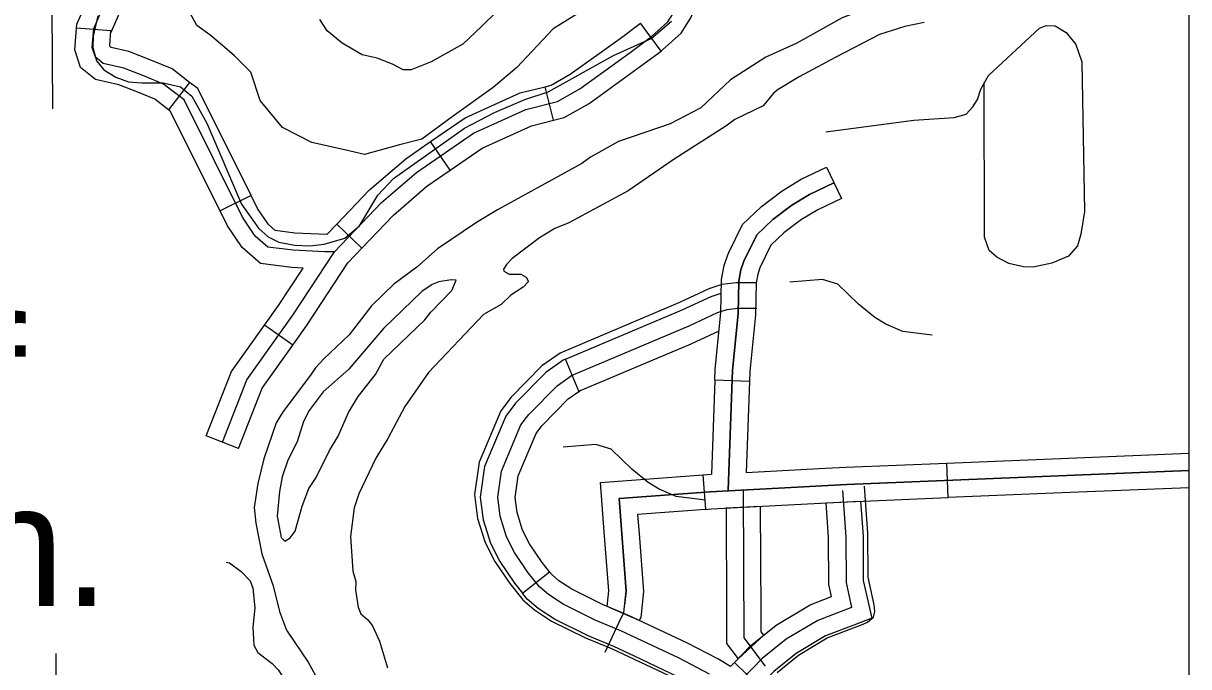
# Model space of a CAD drawing. Extents: x 1212896 to 1368412, y 378476 to 478763.
# Drawn here: x 1314266 to 1319317, y 418869 to 421658 of the extents above; entities that cross this region are included whole.
import ezdxf

# ---------------------------------------------------------------- set-up
doc = ezdxf.new("R2010")
doc.units = 0
for name, color, linetype in [('1', 7, 'Continuous'), ('Level 31', 7, 'Continuous'), ('Level 32', 7, 'Continuous'), ('Level 33', 7, 'Continuous'), ('Level 35', 7, 'Continuous'), ('Level 45', 7, 'Continuous'), ('Level 5', 7, 'Continuous'), ('Level 50', 7, 'Continuous'), ('Level 9', 7, 'Continuous')]:
    doc.layers.add(name, color=color, linetype=linetype)

msp = doc.modelspace()

# ---------------------------------------------------------------- linework, layer by layer
at = {"layer": '1'}
msp.add_lwpolyline([(1257400.3, 437504), (1319317.3, 437504), (1319317.3, 388319.3), (1257400.3, 388319.3)], close=True, dxfattribs=at)
at = {"layer": 'Level 31'}
for p, q in [((1317747.3, 421034.3), (1317811.9, 420899)), ((1316674.4, 420063.9), (1316615.9, 420202)), ((1316615.9, 420202), (1316615.9, 420202)), ((1317413.1, 420106), (1317263.2, 420111.3)), ((1318275.4, 419602.2), (1318269.3, 419752.1)), ((1318269.3, 419752.1), (1318269.3, 419752.1)), ((1317212, 419700.6), (1317223.3, 419551.1)), ((1317461.7, 419564.3), (1317311.8, 419556.3)), ((1317745.3, 419579.3), (1317895.2, 419586.6)), ((1316429.3, 419187.8), (1316546.8, 419281)), ((1316936, 419070.2), (1316796.5, 419130.9)), ((1317455.1, 418782.8), (1317348.2, 418888))]:
    msp.add_line(p, q, dxfattribs=at)
for points in [[(1317324.3, 420664.9), (1317383.8, 420786.3), (1317465.6, 420864.5), (1317554.7, 420932.1), (1317638.2, 420982.3), (1317747.3, 421034.3)], [(1317779.6, 420966.7), (1317673.8, 420916.2), (1317596.8, 420869.9), (1317514.3, 420807.3), (1317445.2, 420741.3), (1317389.1, 420626.7), (1317376.6, 420590), (1317367.7, 420540.5), (1317364.6, 420399), (1317339.8, 420154.3), (1317321.6, 419634.1)], [(1317811.9, 420899), (1317709.3, 420850), (1317638.9, 420807.7), (1317563.1, 420750.1), (1317506.7, 420696.3), (1317459, 420598.9)], [(1317263.2, 420111.3), (1317264.9, 420159.4), (1317289.6, 420403.6), (1317292.8, 420548.1), (1317303.8, 420608.9), (1317319.6, 420655.4), (1317324.3, 420664.9)], [(1317459, 420598.9), (1317458.5, 420597.9), (1317449.4, 420571.2), (1317442.5, 420533), (1317439.5, 420394.4), (1317414.6, 420149.2), (1317413.1, 420106)], [(1317102.2, 420407.7), (1317121.3, 420415.7), (1317246.8, 420474.7), (1317291.5, 420489.1)], [(1317240.1, 418837.5), (1317108.9, 418905.8), (1316856.4, 419024.8), (1316745.4, 419070.9), (1316605.7, 419140), (1316542.7, 419181.6), (1316503.5, 419214.9), (1316454.9, 419276.1), (1316395.5, 419363.7), (1316360.5, 419432.6), (1316332.3, 419521.4), (1316322.3, 419603.6), (1316338.3, 419717.3), (1316423.2, 419918), (1316456.7, 419962.4), (1316579.3, 420087.4), (1316642.2, 420131.7), (1317151.8, 420347.2), (1317274.4, 420404.8), (1317316.8, 420418.4), (1317363.2, 420424.1), (1317445, 420423.7)], [(1316615.9, 420202), (1317102.2, 420407.7)], [(1317160.7, 420269.5), (1317182.4, 420278.7), (1317281.7, 420325.4)], [(1316674.4, 420063.9), (1317160.7, 420269.5)], [(1316615.9, 420202), (1316605.6, 420197.6), (1316530.5, 420144.8), (1316399.7, 420011.4), (1316357.8, 419955.8), (1316265.4, 419737.5)], [(1317263.2, 420111.3), (1317249, 419703.4)], [(1317413.1, 420106), (1317399.3, 419711.2)], [(1316411.2, 419697.1), (1316488.7, 419880.3), (1316513.6, 419913.3), (1316628.1, 420030), (1316678.8, 420065.8), (1316674.4, 420063.9)], [(1318269.3, 419752.1), (1318796.8, 419773.8)], [(1318796.8, 419773.8), (1319317.3, 419795.2)], [(1316265.4, 419737.5), (1316246.6, 419604.3), (1316258.7, 419505.3), (1316290.9, 419404.1), (1316330.8, 419325.5), (1316394.5, 419231.7), (1316429.3, 419187.8)], [(1316546.8, 419281), (1316515.4, 419320.6), (1316460.2, 419401.8), (1316430.1, 419461.1), (1316405.9, 419537.4), (1316397.9, 419602.9), (1316411.2, 419697.1)], [(1316785.7, 419435), (1316767.8, 419667.1), (1317212, 419700.6)], [(1317816.7, 419632.9), (1317831, 419432.1), (1317832, 419234.2), (1317856.3, 419126.5), (1317709.5, 419070.1), (1317572.5, 418987.9), (1317469.2, 418904.1), (1317382.4, 418815.8)], [(1317386.5, 419633.7), (1317389.1, 418995), (1317482.2, 418871.4)], [(1318803, 419624), (1318275.4, 419602.2)], [(1319317.3, 419645.1), (1318803, 419624)], [(1317463.6, 419106), (1317461.7, 419564.3)], [(1317768.9, 419173.2), (1317757, 419225.6), (1317756, 419429.2), (1317745.3, 419579.3)], [(1317895.2, 419586.6), (1317906, 419434.9), (1317906.9, 419242.7), (1317943.8, 419079.7), (1317866.1, 419049.9)], [(1317223.3, 419551.1), (1316928.9, 419528.8), (1316935.2, 419446.5)], [(1317311.8, 419556.3), (1317313.6, 419105.4)], [(1316796.5, 419130.9), (1316803.9, 419197.7), (1316785.7, 419435)], [(1316935.2, 419446.5), (1316954.5, 419195.1), (1316942, 419082.2), (1316936, 419070.2)], [(1316978.9, 419049.9), (1316886.8, 419093.3), (1316776.4, 419139.3), (1316643.1, 419205.2), (1316587.8, 419241.6), (1316557.7, 419267.2), (1316546.8, 419281)], [(1316915, 418914.2), (1316826, 418956.2), (1316714.3, 419002.6), (1316568.3, 419074.8), (1316497.6, 419121.5), (1316449.3, 419162.5), (1316429.3, 419187.8)], [(1317348.2, 418888), (1317418.7, 418959.7), (1317529.4, 419049.5), (1317676.5, 419137.8), (1317768.9, 419173.2)], [(1317313.6, 419105.4), (1317314.2, 418969.7), (1317363.8, 418903.9)], [(1317475.1, 419005.4), (1317464, 419020.2), (1317463.6, 419106)], [(1317348.2, 418888), (1317330.7, 418870.2), (1317330.7, 418870.2), (1317276.9, 418902.9), (1317142.2, 418973.1), (1316978.9, 419049.9)], [(1317363.8, 418903.9), (1317475.1, 419005.4)], [(1317866.1, 419049.9), (1317742.5, 419002.4), (1317615.7, 418926.3), (1317519.7, 418848.5), (1317455.1, 418782.8)], [(1317455.1, 418782.8), (1317434.1, 418761.4), (1317347.4, 418684.7), (1317203.3, 418772.1), (1317075.6, 418838.6), (1316915, 418914.2)]]:
    msp.add_lwpolyline(points, dxfattribs=at)
at = {"layer": 'Level 32'}
for p, q in [((1314646, 421625.5), (1314496.5, 421638)), ((1317030.3, 421538.2), (1316940.8, 421658.5)), ((1314986.8, 421402.5), (1314895.3, 421283.7)), ((1316564.1, 421238), (1316527.7, 421383.6)), ((1316116.5, 421021.8), (1316031.6, 421145.4)), ((1315253.6, 420912), (1315119.4, 420845)), ((1315733.4, 420683.7), (1315625, 420787.4)), ((1315434, 420263.4), (1315311.8, 420350.4)), ((1315198.8, 419815.7), (1315059.1, 419870.5))]:
    msp.add_line(p, q, dxfattribs=at)
for points in [[(1314496.5, 421638), (1314497.8, 421654.1), (1314555.2, 421785.4), (1314623.9, 421866.6), (1314647.5, 422025.4), (1314647.5, 422120.1)], [(1314645.2, 421616.8), (1314683.9, 421705.2), (1314766.1, 421802.4), (1314797.5, 422014.3), (1314797.5, 422120.1)], [(1315129, 419843.1), (1315234.7, 420112.8), (1315434.4, 420393.3), (1315614.3, 420667.6), (1315818.9, 420881.6), (1315969.8, 421012.1), (1316218, 421182.4), (1316444.3, 421285.4), (1316581.5, 421319.7), (1316677.6, 421374.6), (1316897.1, 421532.5), (1316989.3, 421601.1), (1317059.5, 421665.2), (1317093, 421717.1), (1317123.5, 421790.3), (1317132.6, 421854.4), (1317154, 421894), (1317184.5, 421942.8), (1317211.9, 421948.9), (1317413.6, 421957.5)], [(1317030.3, 421538.2), (1317037.1, 421543.2), (1317117.2, 421616.4), (1317159.6, 421682), (1317196.4, 421770.3), (1317205, 421830.6), (1317218.9, 421856.3), (1317230.3, 421874.6), (1317306.8, 421877.9)], [(1315614.3, 420667.6), (1315573.1, 420667.6), (1315435.9, 420674.5), (1315326.1, 420688.2), (1315271.3, 420736.3), (1315216.4, 420818.6), (1314962.6, 421326.6), (1314873.4, 421395.2), (1314791.1, 421429.5), (1314701.9, 421463.9), (1314612.7, 421484.5), (1314578.4, 421511.9), (1314564.7, 421553.1), (1314571.5, 421635.5), (1314619.6, 421745.3)], [(1314895.3, 421283.7), (1314835.4, 421329.8), (1314763.1, 421359.9), (1314679.9, 421392), (1314579.2, 421415.2), (1314514.2, 421467.2), (1314488.7, 421544), (1314496.5, 421638)], [(1316527.7, 421383.6), (1316553.3, 421390), (1316637, 421437.8), (1316852.8, 421593), (1316940.8, 421658.5)], [(1314986.8, 421402.5), (1314911.3, 421460.7), (1314819, 421499.2), (1314723.9, 421535.8), (1314646.2, 421553.7), (1314642.5, 421556.6), (1314640.7, 421562.2), (1314646, 421625.5)], [(1316564.1, 421238), (1316609.8, 421249.5), (1316718.2, 421311.5), (1316941.4, 421472), (1317030.3, 421538.2)], [(1315253.6, 420912), (1315021.9, 421375.5), (1314986.8, 421402.5)], [(1316031.6, 421145.4), (1316180.9, 421248), (1316419.5, 421356.5), (1316527.7, 421383.6)], [(1315119.4, 420845), (1314903.2, 421277.7), (1314895.3, 421283.7)], [(1316116.5, 421021.8), (1316255, 421116.9), (1316469.2, 421214.3), (1316564.1, 421238)], [(1315625, 420787.4), (1315767.1, 420936.1), (1315923.9, 421071.5), (1316031.6, 421145.4)], [(1315733.4, 420683.7), (1315870.6, 420827.2), (1316015.7, 420952.6), (1316116.5, 421021.8)], [(1317321.6, 419634.1), (1317339.8, 420154.3), (1317364.6, 420399), (1317367.7, 420540.5), (1317376.6, 420590), (1317389.1, 420626.7), (1317445.2, 420741.3), (1317514.3, 420807.3), (1317596.8, 420869.9), (1317673.8, 420916.2), (1317779.6, 420966.7)], [(1315581.9, 420742.3), (1315442.4, 420749.3), (1315358.3, 420759.8), (1315328.2, 420786.1), (1315281.4, 420856.3), (1315253.6, 420912)], [(1315478.5, 420597.3), (1315429.4, 420599.7), (1315294, 420616.6), (1315214.4, 420686.4), (1315151.4, 420780.9), (1315119.4, 420845)], [(1315581.9, 420742.3), (1315625, 420787.4)], [(1315434, 420263.4), (1315496.3, 420350.9), (1315673.2, 420620.8), (1315733.4, 420683.7)], [(1315311.8, 420350.4), (1315372.5, 420435.6), (1315478.5, 420597.3)], [(1317443.6, 420532.9), (1317355.6, 420533.3), (1317294, 420525.8), (1317236.8, 420507.4), (1317110.3, 420448), (1316592.8, 420229.1), (1316514.2, 420173.8), (1316380.9, 420037.9), (1316336.4, 419978.9), (1316241.8, 419755.4), (1316222.2, 419616.4), (1316234.9, 419512.4), (1316268.3, 419407.5), (1316309.7, 419325.9), (1316374.6, 419230.3), (1316431.4, 419158.8), (1316482.3, 419115.4), (1316555.3, 419067.3), (1316703.2, 418994.1), (1316815.1, 418947.6), (1317063.8, 418830.5)], [(1315059.1, 419870.5), (1315168.2, 420148.8), (1315311.8, 420350.4)], [(1315198.8, 419815.7), (1315301.1, 420076.8), (1315434, 420263.4)], [(1319317.3, 419720.2), (1317836.1, 419659.2), (1317243.8, 419627.8)], [(1317243.8, 419627.8), (1316848.4, 419598), (1316879.2, 419196.4), (1316872.5, 419136)], [(1317386.5, 419633.7), (1317389.1, 418995), (1317482.2, 418871.4)], [(1317532.9, 418843.8), (1317626.7, 418919.8), (1317750.5, 418994.1), (1317906.4, 419054), (1317924.5, 419062.5), (1317950.5, 419084.4), (1317957.6, 419107.9), (1317954.4, 419137.9), (1317927.4, 419257.1), (1317926.5, 419447.6), (1317912, 419651.6)]]:
    msp.add_lwpolyline(points, dxfattribs=at)
at = {"layer": 'Level 33'}
for points in [[(1317243.8, 419627.8), (1317836.1, 419659.2), (1319317.3, 419720.2)], [(1317399.3, 419711.2), (1317740.9, 419729.3)], [(1317740.9, 419729.3), (1317832.6, 419734.1), (1318269.3, 419752.1)], [(1317212, 419700.6), (1317249, 419703.4)], [(1316787.7, 418932.3), (1316848.4, 419062.6), (1316868.9, 419103.7), (1316879.2, 419196.4), (1316848.4, 419598), (1317243.8, 419627.8)], [(1317223.3, 419551.1), (1317248.6, 419553), (1317748.8, 419579.5)], [(1317748.8, 419579.5), (1317839.6, 419584.3), (1318275.4, 419602.2)]]:
    msp.add_lwpolyline(points, dxfattribs=at)
at = {"layer": 'Level 35'}
msp.add_lwpolyline([(1315144.6, 419322.4), (1315159.1, 419319.4), (1315210.6, 419282.4), (1315249.3, 419240.9), (1315260.6, 419209.2), (1315269.1, 419124.3), (1315260.6, 419040.8), (1315264.9, 418962.7), (1315283.2, 418931.1), (1315345.1, 418882.8), (1315371, 418855.9), (1315496.9, 418669.4), (1315540.9, 418572.9), (1315586.2, 418517.6)], dxfattribs=at)
at = {"layer": 'Level 45'}
for points in [[(1314588.6, 421690.8), (1314569.3, 421602.7), (1314567.3, 421553.5), (1314583.7, 421496), (1314615, 421457), (1314667.7, 421424.3), (1314722.4, 421404.4), (1314779.6, 421399.8), (1314871.5, 421400.6), (1314947.6, 421383.2), (1314995.8, 421342.5), (1315061.7, 421224.9), (1315212.2, 420875), (1315285.5, 420770.7), (1315327, 420733.3), (1315373.9, 420710.2), (1315442.4, 420697), (1315508.3, 420693.9), (1315569.6, 420700.7), (1315660, 420727), (1315723.5, 420780.6), (1315802.4, 420913), (1315871.1, 420986.4), (1316178.8, 421203.6), (1316307.9, 421272.1), (1316440.5, 421327.7), (1316541, 421362), (1316824.5, 421519.3), (1316987.1, 421591.9), (1317075.9, 421667.8)], [(1317745, 421188.7), (1318125.6, 421238.5), (1318300.1, 421249.7), (1318352.4, 421264.9), (1318381.1, 421296.1), (1318401.7, 421328.1), (1318416.7, 421372.3), (1318449.3, 421432.3), (1318670.6, 421638), (1318699.1, 421649.2), (1318739.2, 421646.8), (1318786.3, 421618.7), (1318828.5, 421566.3), (1318854.6, 421491.1), (1318865.6, 420842.7), (1318850.5, 420744.6), (1318835.9, 420694.1), (1318796.8, 420648.3), (1318724.2, 420619), (1318642.9, 420600.9), (1318600.8, 420603.2), (1318538.2, 420617.6), (1318485.2, 420644.5), (1318452.5, 420673.1), (1318432.6, 420731.6), (1318430.7, 421402.3)], [(1318204.8, 420306.4), (1318078, 420322.7), (1318004, 420354.3), (1317956.8, 420382.5), (1317885.4, 420440.7), (1317795.8, 420528.3), (1317730.1, 420547.6), (1317588.6, 420536.8)], [(1317222.8, 419591.1), (1317096, 419607.4), (1317022, 419639), (1316974.8, 419667.2), (1316903.5, 419725.4), (1316813.9, 419813), (1316748.1, 419832.4), (1316606.7, 419821.5)]]:
    msp.add_lwpolyline(points, dxfattribs=at)
at = {"layer": 'Level 5'}
for points in [[(1314376.7, 424212.6), (1314386.1, 422162.8), (1314391.9, 421288.2)], [(1314407.7, 418927), (1314421.5, 416850), (1314542, 411558.8), (1314649.2, 406950.4)]]:
    msp.add_lwpolyline(points, dxfattribs=at)
at = {"layer": 'Level 50'}
for points in [[(1316684.1, 421710.3), (1316562.2, 421634), (1316404.8, 421466.4), (1316303.2, 421380), (1316125.4, 421252.9), (1315993.4, 421156.4), (1315896.9, 421131), (1315744.5, 421090.3), (1315658.2, 421110.6), (1315515.9, 421141.1), (1315389, 421207.2), (1315292.5, 421324.1), (1315251.8, 421446), (1315180.7, 421517.2), (1315129.9, 421562.9), (1315074.1, 421608.6), (1315018.2, 421649.3), (1314987.7, 421705.2)], [(1316318.4, 421710.3), (1316252.4, 421644.3), (1316171.1, 421568), (1316034, 421491.8), (1315947.7, 421456.2), (1315912.1, 421456.2), (1315866.4, 421481.7), (1315800.4, 421507.1), (1315734.3, 421522.3), (1315648, 421573.1), (1315582.6, 421625.4), (1315551.5, 421674.8)]]:
    msp.add_lwpolyline(points, dxfattribs=at)
at = {"layer": 'Level 9'}
msp.add_line((1317086.8, 421069.5), (1316887.2, 420932.2), dxfattribs=at)
for points in [[(1319317.3, 421910.5), (1319285.4, 421907.1), (1319100.2, 421867.4), (1319005.8, 421854.5), (1318881.2, 421845.4), (1318750.8, 421836.4), (1318694.9, 421822.4), (1318649.6, 421822.4), (1318516.9, 421829.4), (1318199.2, 421791), (1317986.2, 421745.6), (1317815.1, 421682.7), (1317717.3, 421626.8), (1317616.1, 421570.9), (1317485.1, 421511.1), (1317331.2, 421412.8), (1317203.4, 421291.9), (1317069.4, 421222.2), (1316845.7, 421146.8), (1316724.7, 421078.7), (1316687.5, 421050.4)], [(1318171.2, 421661.7), (1318087.4, 421644.3), (1317977.2, 421610.1), (1317787.5, 421511), (1317628.5, 421426.8), (1317537.9, 421370.9), (1317517.6, 421355.3), (1317472.9, 421301), (1317350.4, 421241.8), (1317311.7, 421212.2), (1317086.8, 421069.5)], [(1316687.5, 421050.4), (1316321.8, 420850), (1316230.1, 420795.1), (1316062, 420680.9), (1315972.4, 420601), (1315872.5, 420527.7), (1315775.5, 420433.4), (1315678.8, 420308.1), (1315568.3, 420203.2), (1315531.9, 420164.6), (1315513.1, 420136.8)], [(1316887.2, 420932.2), (1316630.4, 420793.8), (1316569.5, 420769.2), (1316503.3, 420728.4), (1316385.1, 420638.3), (1316360.2, 420613.2), (1316347, 420592.6), (1316348.4, 420583.6), (1316371.9, 420570.5), (1316422.8, 420571.6), (1316445.4, 420558.5), (1316456.2, 420538.9), (1316432.2, 420514.9), (1316379.7, 420479.6), (1316337.4, 420438.8), (1316260.3, 420395.5), (1316022.9, 420144), (1315919.1, 419997.3), (1315846, 419857.9), (1315794.6, 419772.6), (1315720, 419619.1), (1315699.6, 419558.1), (1315684.8, 419434.1), (1315695, 419284.1), (1315707.9, 419238.5), (1315705.5, 419201.3), (1315717.6, 419126.6), (1315728.8, 419097.9), (1315759.8, 419073.1), (1315778.9, 419046.8), (1315810.6, 418980), (1315844.4, 418864)], [(1316142.6, 420544.8), (1316120.6, 420545.9), (1316067, 420537.7), (1316038.5, 420526.5), (1315993.8, 420495.5), (1315827.6, 420335.3), (1315677.1, 420158.6), (1315566.2, 420060.8), (1315505.6, 419980), (1315480.6, 419931.9), (1315452.4, 419843.5), (1315412.7, 419764.6), (1315388.7, 419692.4), (1315376.4, 419628.7), (1315366.8, 419522), (1315383.4, 419430), (1315399.3, 419414), (1315422.7, 419428), (1315444.5, 419457), (1315474, 419564.5), (1315503.7, 419642), (1315534.7, 419689.4), (1315593.8, 419806.2), (1315631.2, 419868.9), (1315674.9, 419971), (1315717, 420039.9), (1315791.9, 420136.2), (1315829.1, 420201.9), (1316006.3, 420373.5), (1316032.4, 420406.5), (1316123.4, 420500.6), (1316142.6, 420544.8)], [(1315513.1, 420136.8), (1315390.1, 419971.3), (1315361.9, 419927), (1315308.5, 419770.3), (1315283, 419663), (1315267.3, 419560), (1315274.1, 419492.1), (1315299.7, 419358.8), (1315348.4, 419220.4), (1315377.1, 419108.3), (1315406.4, 419027.2), (1315500.1, 418888.7), (1315563.9, 418774)]]:
    msp.add_lwpolyline(points, dxfattribs=at)

# ---------------------------------------------------------------- texts
at = {"layer": 'Level 50'}
for s, p in [('Loaf', (1312901.2, 419857)), ('Mtn.', (1313265.8, 419131.7))]:
    msp.add_text(s, height=528, dxfattribs=at).set_placement(p)

doc.saveas('drawing.dxf')
